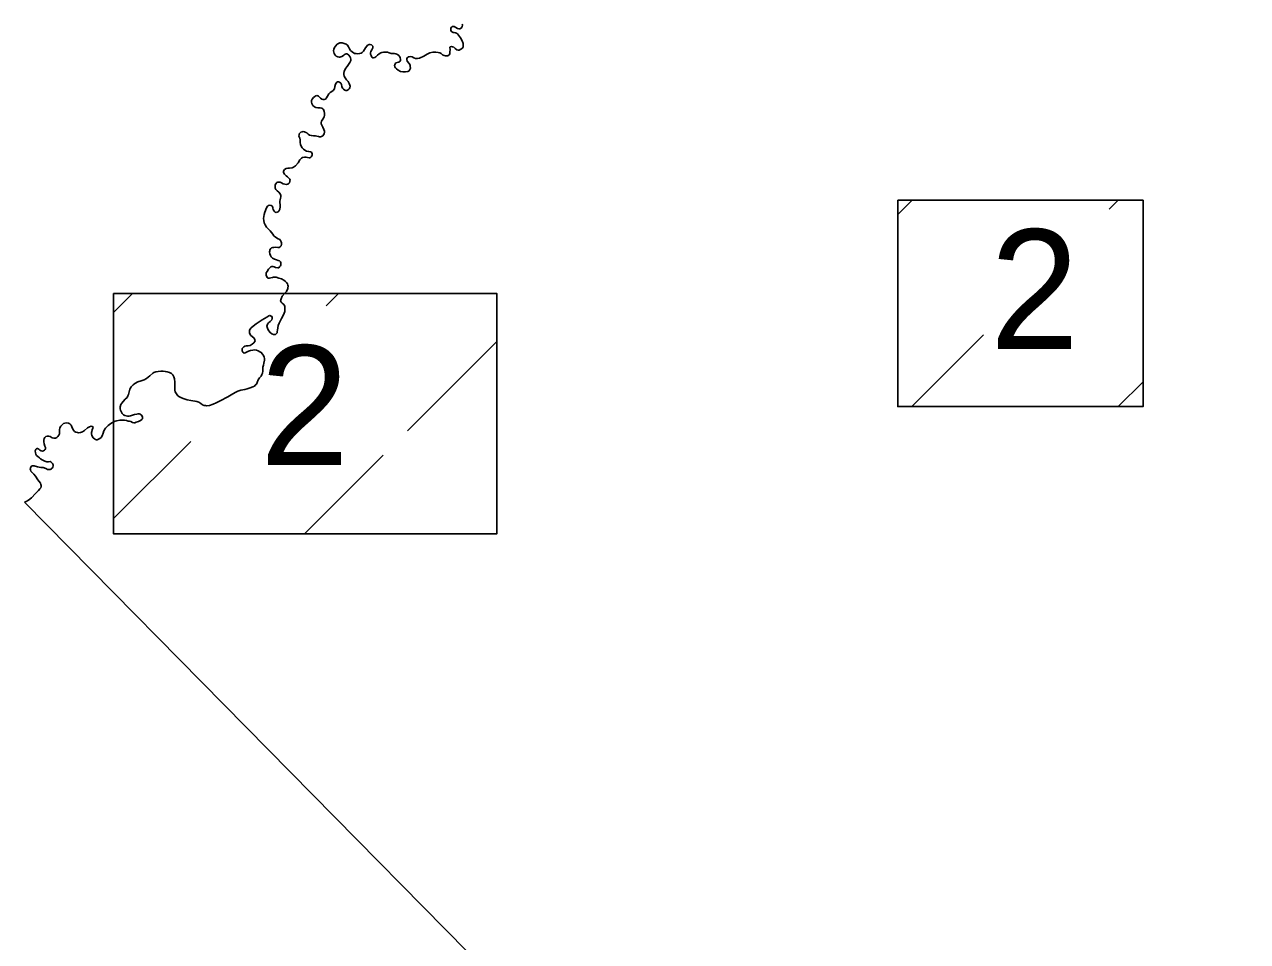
# Model space of a CAD drawing. Extents: x 5197761 to 5514561, y 1890130 to 2080942.
# Drawn here: x 5425144 to 5433533, y 1947152 to 1953439 of the extents above; entities that cross this region are included whole.
import ezdxf

# ---------------------------------------------------------------- set-up
doc = ezdxf.new("R2010")
doc.units = 0
doc.layers.add('Map Preparation Base Sheet Key Label', color=7, linetype='Continuous')
doc.layers.add('Map Preparation Base Sheet Key Shape', color=7, linetype='Continuous')

msp = doc.modelspace()

# ---------------------------------------------------------------- linework, layer by layer
at = {"layer": 'Map Preparation Base Sheet Key Shape'}
for p, q in [((5431134.3, 1952136.1), (5431232, 1952233.7)), ((5432585.3, 1952172.7), (5432646.2, 1952233.7)), ((5425755.1, 1951465.4), (5425884.7, 1951595)), ((5427213.5, 1951509.6), (5427298.9, 1951595)), ((5431231.8, 1950819.3), (5431723.1, 1951310.6)), ((5427771.4, 1950653.2), (5428384, 1951265.8)), ((5432646, 1950819.3), (5432816.7, 1950990)), ((5425755.1, 1950051.2), (5426285, 1950581.1)), ((5427064.8, 1949946.6), (5427605.6, 1950487.4))]:
    msp.add_line(p, q, dxfattribs=at)
for points in [[(5427782.9, 1953171.3), (5427770.2, 1953186.8), (5427766.9, 1953198.1), (5427767.3, 1953206.2), (5427770.6, 1953213.2), (5427776.8, 1953217), (5427783.8, 1953217.5), (5427794.7, 1953218.4), (5427804.5, 1953216.1), (5427815.4, 1953210.4), (5427826.7, 1953206.2), (5427838.9, 1953204.7), (5427854, 1953207.6), (5427882.7, 1953221.2), (5427906.8, 1953234.9), (5427925.6, 1953244.3), (5427945.8, 1953248.6), (5427965.6, 1953248.6), (5427981.2, 1953246.2), (5427992.9, 1953243.4), (5428001.9, 1953239.6), (5428012.7, 1953231.1), (5428022.6, 1953225), (5428031.1, 1953222.7), (5428040, 1953222.7), (5428047.1, 1953224.5), (5428056.5, 1953230.2), (5428060.8, 1953237.7), (5428061.7, 1953248.1), (5428063.6, 1953266.5), (5428061.7, 1953280.2), (5428065, 1953284.4), (5428073, 1953286.8), (5428079.1, 1953285.8), (5428088.6, 1953283), (5428098.5, 1953273.6), (5428109.8, 1953266), (5428118.2, 1953262.7), (5428126.2, 1953262.7), (5428137.5, 1953268.8), (5428148.4, 1953276.9), (5428153.6, 1953286.3), (5428154, 1953297.1), (5428152.6, 1953308.4), (5428147, 1953325.9), (5428134.2, 1953348), (5428122, 1953365.9), (5428113.5, 1953374.4), (5428107.4, 1953379.1), (5428099.9, 1953382.4), (5428092.3, 1953382.9), (5428084.3, 1953382.9), (5428079.6, 1953385.3), (5428074.4, 1953389.5), (5428069.3, 1953398.5), (5428067.8, 1953406.5), (5428068.8, 1953414.5), (5428074, 1953419.2), (5428079.6, 1953423.9), (5428083.9, 1953425.3), (5428091.9, 1953423.9), (5428102.7, 1953417.3), (5428115.4, 1953412.1), (5428125.3, 1953407.9), (5428131.4, 1953409.8), (5428139, 1953414.5), (5428145.1, 1953420.6), (5428147.4, 1953425.3), (5428147.9, 1953432.9), (5428147.4, 1953441.8)], [(5427370.3, 1953227.8), (5427366, 1953231.1), (5427359.9, 1953234.9), (5427355.7, 1953237.3), (5427350, 1953238.2), (5427344.4, 1953235.9), (5427338.3, 1953231.1), (5427331.7, 1953226), (5427322.2, 1953220.3), (5427314.2, 1953216.1), (5427307.6, 1953215.1), (5427302.5, 1953214.6), (5427294.5, 1953216.5), (5427282.7, 1953221.2), (5427274.7, 1953228.8), (5427268.5, 1953239.2), (5427265.7, 1953249.5), (5427263.8, 1953258.5), (5427266.2, 1953269.3), (5427270.9, 1953281.1), (5427277.5, 1953291), (5427289.3, 1953302.8), (5427298.7, 1953308.9), (5427308.1, 1953312.2), (5427314.7, 1953313.6), (5427324.1, 1953312.2), (5427337.3, 1953309.4), (5427351, 1953304.2), (5427359.9, 1953297.1), (5427366, 1953285.3), (5427373.6, 1953272.1), (5427381.1, 1953261.3), (5427392, 1953250.5), (5427408, 1953240.6), (5427418.8, 1953238.7), (5427431, 1953238.2), (5427443.3, 1953238.7), (5427452.7, 1953242), (5427461.2, 1953247.6), (5427468.7, 1953255.6), (5427484.3, 1953278.7), (5427491.8, 1953289.6), (5427497.9, 1953296.2), (5427504, 1953300), (5427509.2, 1953301.4), (5427515.8, 1953301.4), (5427524.3, 1953299.5), (5427530, 1953295.2), (5427533.7, 1953291), (5427534.2, 1953283.9), (5427533.7, 1953277.8), (5427527.1, 1953264.6), (5427520.5, 1953254.2), (5427517.7, 1953244.8), (5427518.7, 1953235.4), (5427522.4, 1953225), (5427527.1, 1953214.6), (5427531.4, 1953210.4), (5427538.9, 1953210.9), (5427546.4, 1953213.2), (5427554.4, 1953217.9), (5427565.3, 1953227.4), (5427578, 1953237.7), (5427588.4, 1953243.9), (5427595.9, 1953247.2), (5427607.7, 1953249.1), (5427619.9, 1953249.1), (5427634.5, 1953248.1), (5427645.8, 1953245.3), (5427658.5, 1953239.2), (5427670.8, 1953238.7), (5427683.5, 1953238.7), (5427692.5, 1953237.7), (5427703.8, 1953232.1), (5427711.8, 1953225.5), (5427719.3, 1953216.1), (5427721.7, 1953209.5), (5427723.5, 1953200.5), (5427723.1, 1953193.4), (5427720.7, 1953188.2), (5427716.5, 1953183.5), (5427709.9, 1953179.3), (5427700.9, 1953178.3), (5427692.5, 1953175.5), (5427687.3, 1953169.4), (5427684.4, 1953162.8), (5427683.5, 1953156.7), (5427685.4, 1953149.1), (5427689.6, 1953142.5), (5427696.2, 1953135), (5427708.5, 1953126), (5427724, 1953117.1), (5427741, 1953113.8), (5427757.4, 1953113.3), (5427774.9, 1953115.2), (5427782.9, 1953120.8), (5427788.5, 1953129.3), (5427791.4, 1953139.2), (5427790.9, 1953150.1), (5427789.5, 1953160), (5427782.9, 1953171.3)], [(5427032.6, 1952693.8), (5427039.6, 1952699.4), (5427049.5, 1952702.7), (5427056.6, 1952704.6), (5427064.1, 1952703.7), (5427070.3, 1952701.3), (5427080.1, 1952695.2), (5427090, 1952685.8), (5427100.4, 1952680.6), (5427112.6, 1952676.8), (5427127.2, 1952676.4), (5427140, 1952674.5), (5427149.4, 1952673.1), (5427160.2, 1952670.2), (5427168.2, 1952668.3), (5427175.3, 1952668.8), (5427181.9, 1952670.7), (5427191.3, 1952675.4), (5427196, 1952681.5), (5427199.8, 1952690), (5427201.7, 1952700.9), (5427202.1, 1952708.4), (5427198.4, 1952718.3), (5427189.9, 1952734.3), (5427183.3, 1952748.5), (5427180.5, 1952758.4), (5427180, 1952766.4), (5427181.9, 1952775.8), (5427191.8, 1952789.5), (5427200.7, 1952805), (5427201.7, 1952814.9), (5427202.1, 1952830.5), (5427199.8, 1952842.3), (5427198.8, 1952849.8), (5427195.5, 1952855.9), (5427190.4, 1952860.7), (5427184.2, 1952864.4), (5427173.4, 1952866.3), (5427157.4, 1952867.3), (5427143.7, 1952869.1), (5427132.9, 1952873.8), (5427121.6, 1952883.7), (5427114.5, 1952896), (5427112.2, 1952906.8), (5427113.6, 1952917.7), (5427117.4, 1952927.6), (5427126.3, 1952938), (5427135.7, 1952946), (5427143.7, 1952949.7), (5427148.9, 1952950.7), (5427156, 1952950.2), (5427161.2, 1952946.4), (5427175.3, 1952934.2), (5427183.3, 1952926.6), (5427192.2, 1952923.3), (5427200.3, 1952923.8), (5427210.1, 1952927.6), (5427216.7, 1952934.7), (5427223.8, 1952946.9), (5427231.8, 1952962.9), (5427240.3, 1952971.9), (5427253, 1952979), (5427261.5, 1952985.6), (5427270.4, 1952997.3), (5427274.2, 1953012.4), (5427277.5, 1953028.9), (5427281.3, 1953037.4), (5427286.4, 1953043.1), (5427291.6, 1953045.9), (5427297.8, 1953045.4), (5427304.8, 1953043.1), (5427313.3, 1953036.9), (5427318, 1953026.1), (5427321.8, 1953012.4), (5427325.5, 1953003), (5427332.6, 1952995.9), (5427340.6, 1952988.9), (5427348.6, 1952986.5), (5427356.2, 1952985.6), (5427364.6, 1952990.3), (5427371.2, 1952996.9), (5427376.4, 1953004.9), (5427379.2, 1953015.3), (5427376.9, 1953023.3), (5427372.6, 1953035.1), (5427363.7, 1953047.3), (5427352.9, 1953059.6), (5427343.4, 1953072.3), (5427336.8, 1953084.5), (5427335.9, 1953094.9), (5427335.4, 1953105.3), (5427336.8, 1953116.6), (5427346.3, 1953137.3), (5427357.1, 1953150.5), (5427367.5, 1953164.7), (5427376.9, 1953178.8), (5427382.1, 1953191.1), (5427383, 1953200), (5427381.1, 1953209.5), (5427376.9, 1953218.9), (5427370.3, 1953227.8)], [(5426838.1, 1952012.7), (5426829.1, 1952023.1), (5426815, 1952038.1), (5426804.1, 1952050.4), (5426794.7, 1952065.5), (5426788.6, 1952079.6), (5426785.8, 1952095.2), (5426784.8, 1952109.3), (5426785.3, 1952122), (5426788.6, 1952135.7), (5426792.4, 1952152.2), (5426804.1, 1952182.8), (5426810.7, 1952192.7), (5426818.3, 1952197.5), (5426828.2, 1952199.3), (5426836.2, 1952197.9), (5426841.4, 1952195.1), (5426847.5, 1952187.1), (5426848.4, 1952179.5), (5426849.8, 1952171.5), (5426856.9, 1952159.3), (5426864, 1952152.2), (5426870.6, 1952150.8), (5426877.6, 1952151.3), (5426884.2, 1952155), (5426889.4, 1952159.7), (5426896, 1952173.4), (5426897.9, 1952187.6), (5426898.8, 1952204.1), (5426895.5, 1952217.2), (5426896.5, 1952228.1), (5426898.8, 1952236.6), (5426901.6, 1952247.9), (5426903.5, 1952257.3), (5426903.5, 1952267.2), (5426899.3, 1952277.6), (5426889.4, 1952288.9), (5426877.6, 1952297.9), (5426868.2, 1952308.2), (5426864.9, 1952317.2), (5426863.5, 1952329), (5426864.9, 1952339.3), (5426868.2, 1952346.4), (5426875.3, 1952354.4), (5426881.9, 1952358.2), (5426888.5, 1952358.2), (5426897.9, 1952356.8), (5426906.3, 1952353.9), (5426918.1, 1952347.3), (5426930.4, 1952343.6), (5426941.7, 1952342.2), (5426948.7, 1952343.1), (5426956.3, 1952346.9), (5426962.9, 1952353.9), (5426965.2, 1952364.8), (5426965.7, 1952371.9), (5426964.3, 1952378.9), (5426958.6, 1952386), (5426948.7, 1952394), (5426938.4, 1952401.6), (5426927.1, 1952412.9), (5426920.5, 1952425.1), (5426920, 1952431.2), (5426922.4, 1952438.3), (5426929, 1952445.4), (5426939.8, 1952451), (5426951.6, 1952453.9), (5426962.9, 1952454.3), (5426980.3, 1952455.3), (5426989.7, 1952460.9), (5427003.4, 1952469.9), (5427020.8, 1952490.6), (5427033.5, 1952511.4), (5427043.4, 1952521.7), (5427051.9, 1952526), (5427066, 1952529.8), (5427074.5, 1952529.8), (5427086.3, 1952526), (5427097.6, 1952523.6), (5427104.6, 1952525), (5427111.7, 1952531.2), (5427116.4, 1952537.3), (5427118.3, 1952543), (5427117.8, 1952551), (5427116.4, 1952558.5), (5427112.6, 1952562.8), (5427106.5, 1952565.6), (5427094.7, 1952567.5), (5427079.2, 1952571.2), (5427066.5, 1952576), (5427057.5, 1952583), (5427049.5, 1952592.4), (5427042, 1952604.2), (5427038.2, 1952617), (5427036.3, 1952629.2), (5427035.9, 1952647.1), (5427033, 1952659.4), (5427026.9, 1952673.5), (5427027.4, 1952683), (5427029.3, 1952689.5), (5427032.6, 1952693.8)], [(5426811.2, 1951356.6), (5426819.2, 1951341), (5426831.9, 1951324.5), (5426841.8, 1951317), (5426851.7, 1951313.7), (5426859.7, 1951313.2), (5426866.8, 1951314.6), (5426872.9, 1951319.8), (5426877.6, 1951324.5), (5426878.6, 1951333), (5426879.5, 1951343.8), (5426881.4, 1951359.4), (5426885.2, 1951374.9), (5426891.3, 1951391.9), (5426907.3, 1951423.5), (5426920, 1951447.5), (5426926.1, 1951460.7), (5426930.4, 1951472), (5426931.3, 1951482.4), (5426929.4, 1951493.7), (5426929.9, 1951499.8), (5426929.9, 1951506.4), (5426927.5, 1951511.6), (5426922.8, 1951518.2), (5426911.5, 1951527.2), (5426904.5, 1951535.7), (5426901.6, 1951544.6), (5426902.1, 1951552.2), (5426904.5, 1951558.3), (5426912, 1951575.3), (5426932.7, 1951599.3), (5426940.7, 1951608.7), (5426945.9, 1951619.1), (5426949.7, 1951627.1), (5426950.6, 1951632.8), (5426952.5, 1951644.1), (5426951.1, 1951652.1), (5426948.7, 1951660.6), (5426942.6, 1951670), (5426931.8, 1951678), (5426922.4, 1951687), (5426906.8, 1951694), (5426888.5, 1951700.6), (5426871, 1951705.8), (5426861.6, 1951705.8), (5426852.2, 1951705.8), (5426844.6, 1951704.4), (5426833.3, 1951701.1), (5426824.4, 1951699.7), (5426814, 1951699.7), (5426808.9, 1951703.9), (5426806.5, 1951710.1), (5426803.2, 1951718.1), (5426802.3, 1951725.6), (5426802.7, 1951735.5), (5426808.4, 1951746.4), (5426817.8, 1951762.4), (5426826.3, 1951771.3), (5426834.8, 1951777), (5426841.4, 1951779.8), (5426848.9, 1951779.8), (5426856.4, 1951777), (5426865.4, 1951772.3), (5426881.9, 1951769.9), (5426888.9, 1951771.3), (5426894.6, 1951776.5), (5426900.2, 1951784.1), (5426902.6, 1951790.7), (5426903.5, 1951796.8), (5426903.5, 1951803.9), (5426901.2, 1951812.4), (5426893.6, 1951818), (5426884.2, 1951821.8), (5426872.4, 1951824.6), (5426858.8, 1951830.3), (5426846.5, 1951836.9), (5426837.6, 1951845.8), (5426831.9, 1951855.7), (5426827.7, 1951866.1), (5426825.3, 1951879.3), (5426826.3, 1951886.8), (5426828.2, 1951894.4), (5426833.3, 1951901.9), (5426839.5, 1951908), (5426847.5, 1951909.9), (5426855.5, 1951910.9), (5426867.7, 1951911.8), (5426881.9, 1951910.9), (5426890.8, 1951910.9), (5426897.9, 1951914.6), (5426904, 1951922.2), (5426906.8, 1951932.1), (5426907.8, 1951941), (5426904.9, 1951949), (5426900.7, 1951957.5), (5426895, 1951964.6), (5426884.7, 1951969.8), (5426866.8, 1951981.1), (5426855, 1951989.6), (5426847, 1952001.4), (5426838.1, 1952012.7)], [(5426178.2, 1950919.6), (5426186.7, 1950906.9), (5426197, 1950893.7), (5426208.8, 1950885.2), (5426222, 1950879.1), (5426238.9, 1950872), (5426259.2, 1950865.9), (5426285.1, 1950861.2), (5426313.4, 1950856.9), (5426327, 1950854.6), (5426340.2, 1950849.8), (5426353.9, 1950839.9), (5426366.6, 1950831.5), (5426376.5, 1950827.7), (5426385.4, 1950825.8), (5426393, 1950824.9), (5426413.6, 1950827.6), (5426439.1, 1950835.7), (5426458.4, 1950844.2), (5426487.6, 1950857.9), (5426539.4, 1950886.1), (5426573.8, 1950906.9), (5426593.1, 1950918.7), (5426608.7, 1950925.3), (5426628.9, 1950932.3), (5426654.8, 1950936.6), (5426672.3, 1950940.8), (5426693, 1950947.4), (5426711.4, 1950954.5), (5426721.7, 1950960.1), (5426727.8, 1950965.8), (5426734.9, 1950973.8), (5426739.9, 1950984.1), (5426748.1, 1951002.1), (5426757.5, 1951016.7), (5426767.9, 1951028.5), (5426773.1, 1951038.4), (5426777.3, 1951048.8), (5426779.6, 1951061.5), (5426780.1, 1951075.2), (5426780.1, 1951089.3), (5426782.9, 1951104.4), (5426787.2, 1951118), (5426791.4, 1951137.4), (5426791, 1951148.2), (5426788.6, 1951159.1), (5426783.4, 1951169.4), (5426777.8, 1951179.8), (5426768.3, 1951190.6), (5426758.9, 1951195.8), (5426747.1, 1951201), (5426734.9, 1951206.2), (5426719.8, 1951207.6), (5426711.4, 1951207.1), (5426695.8, 1951203.8), (5426681.2, 1951199.1), (5426667.1, 1951193), (5426659.1, 1951187.3), (5426652.5, 1951186.4), (5426647.3, 1951186.9), (5426643.1, 1951191.6), (5426636.9, 1951201.9), (5426636.9, 1951210.4), (5426638.3, 1951216.6), (5426643.5, 1951223.6), (5426649.7, 1951228.3), (5426655.3, 1951232.6), (5426664.7, 1951234.9), (5426677.9, 1951235.9), (5426691.6, 1951239.2), (5426706.2, 1951247.7), (5426717.5, 1951256.2), (5426724.5, 1951265.1), (5426726.4, 1951272.2), (5426725, 1951277.8), (5426722.2, 1951284), (5426717.5, 1951290.6), (5426696.8, 1951307.1), (5426689.2, 1951317), (5426687.3, 1951324), (5426687.3, 1951332.5), (5426687.8, 1951341.9), (5426690.6, 1951348.5), (5426698.2, 1951358.4), (5426712.8, 1951371.2), (5426732.5, 1951386.7), (5426775.4, 1951413.6), (5426806, 1951433.4), (5426821.1, 1951441.9), (5426826.7, 1951444.2), (5426832.4, 1951442.3), (5426840.9, 1951437.2), (5426842.8, 1951430.1), (5426843.7, 1951423.5), (5426839.9, 1951414.5), (5426829.6, 1951403.7), (5426818.7, 1951393.8), (5426811.2, 1951383.4), (5426807.9, 1951377.3), (5426806.5, 1951370.7), (5426811.2, 1951356.6)], [(5425541.4, 1950646.7), (5425556, 1950655.6), (5425577.7, 1950673.1), (5425590.4, 1950679.7), (5425602.1, 1950684.4), (5425609.2, 1950683.5), (5425613.9, 1950680.6), (5425614.9, 1950675.4), (5425613.9, 1950670.3), (5425609.2, 1950660.8), (5425605.4, 1950649), (5425603.6, 1950640.6), (5425603.6, 1950631.6), (5425605.9, 1950622.2), (5425615.8, 1950605.7), (5425623.8, 1950597.7), (5425631.3, 1950593.4), (5425637.9, 1950592), (5425644.1, 1950592.5), (5425652.1, 1950596.3), (5425662, 1950601), (5425669.5, 1950608.5), (5425678, 1950619.8), (5425684.1, 1950636.8), (5425689.3, 1950653.3), (5425700.1, 1950670.7), (5425718.5, 1950689.6), (5425735.9, 1950703.7), (5425749.1, 1950710.8), (5425765.6, 1950718.3), (5425776.9, 1950722.1), (5425798.6, 1950725.4), (5425817.4, 1950726.8), (5425830.1, 1950726.3), (5425843.8, 1950723), (5425856.5, 1950719.7), (5425865.4, 1950719.3), (5425873.9, 1950716.4), (5425885.7, 1950711.3), (5425894.6, 1950708.9), (5425902.2, 1950708.4), (5425911.6, 1950711.7), (5425926.2, 1950717.9), (5425939.9, 1950723), (5425948.8, 1950730.1), (5425953, 1950736.2), (5425954.5, 1950741.4), (5425954, 1950746.1), (5425951.2, 1950753.2), (5425946.9, 1950759.8), (5425938.4, 1950767.4), (5425930.9, 1950770.2), (5425923.8, 1950770.2), (5425914.4, 1950768.3), (5425898.4, 1950765.5), (5425885.2, 1950761.2), (5425871.6, 1950756), (5425861.7, 1950752.7), (5425850.4, 1950754.6), (5425833.9, 1950758.4), (5425823.5, 1950763.6), (5425814.6, 1950771.1), (5425807, 1950784.8), (5425802.3, 1950795.6), (5425801.4, 1950805.1), (5425801.4, 1950816.8), (5425805.6, 1950833.3), (5425811.3, 1950842.8), (5425821.2, 1950854.1), (5425835.8, 1950869.2), (5425848.9, 1950882.4), (5425853.2, 1950892.3), (5425858.8, 1950902.6), (5425862.1, 1950920.1), (5425866.8, 1950938), (5425877.2, 1950954.5), (5425889, 1950969.1), (5425900.3, 1950978.1), (5425922.9, 1950989.4), (5425945.5, 1950996), (5425965.8, 1951003), (5425982.2, 1951012.9), (5426003.9, 1951029.4), (5426023.7, 1951047.8), (5426031.7, 1951053.5), (5426044.9, 1951057.2), (5426061.4, 1951059.6), (5426079.7, 1951061.5), (5426096.2, 1951061.5), (5426110.4, 1951061), (5426123.1, 1951058.2), (5426140, 1951052.5), (5426151.8, 1951047.3), (5426162.2, 1951037), (5426167.8, 1951024.2), (5426173, 1951009.2), (5426174.9, 1950987.5), (5426176.3, 1950970), (5426174.9, 1950946.5), (5426175.4, 1950932.3), (5426178.2, 1950919.6)], [(5425144.3, 1950163.1), (5425156.1, 1950167.8), (5425171.7, 1950177.2), (5425191.9, 1950193.2), (5425221.1, 1950223.9), (5425240.9, 1950244.6), (5425249.8, 1950255.9), (5425255.5, 1950263.5), (5425258.3, 1950270.5), (5425258.8, 1950279), (5425256.9, 1950286.1), (5425253.6, 1950295.5), (5425236.6, 1950317.2), (5425220.2, 1950342.2), (5425209.3, 1950355.4), (5425193.8, 1950369.1), (5425188.6, 1950377.1), (5425185.3, 1950385.1), (5425183.4, 1950392.6), (5425184.8, 1950398.8), (5425187.2, 1950403.9), (5425193.3, 1950410.1), (5425198, 1950412.9), (5425209.8, 1950412.4), (5425234.3, 1950406.3), (5425257.4, 1950401.1), (5425271.5, 1950402.1), (5425280.5, 1950400.6), (5425295.1, 1950391.7), (5425302.6, 1950388.4), (5425313, 1950387.4), (5425321, 1950388.4), (5425329.4, 1950392.6), (5425334.6, 1950397.8), (5425337.9, 1950403.9), (5425340.7, 1950412.9), (5425340.3, 1950420.4), (5425336, 1950429.4), (5425330.8, 1950435), (5425324.7, 1950440.2), (5425319.5, 1950442.6), (5425310.1, 1950441.2), (5425296.9, 1950441.6), (5425284.2, 1950444.9), (5425265.9, 1950453.9), (5425254.5, 1950461.9), (5425247, 1950469), (5425236.2, 1950477), (5425226.8, 1950485), (5425222, 1950494), (5425219.7, 1950503.4), (5425218.8, 1950515.7), (5425222.5, 1950524.1), (5425225.8, 1950530.3), (5425229.6, 1950532.1), (5425233.8, 1950531.7), (5425242.8, 1950527), (5425249.8, 1950520.8), (5425258.8, 1950517.1), (5425267.7, 1950514.7), (5425274.8, 1950516.1), (5425281.4, 1950519.9), (5425286.1, 1950525.1), (5425288.5, 1950530.3), (5425287.5, 1950537.8), (5425284.2, 1950548.6), (5425280, 1950563.3), (5425276.7, 1950578.8), (5425277.2, 1950590.1), (5425280, 1950601.4), (5425283.7, 1950608), (5425290.3, 1950613.7), (5425300.2, 1950617.5), (5425310.1, 1950617.5), (5425321.4, 1950613.2), (5425333.7, 1950605.7), (5425345, 1950603.3), (5425356.8, 1950603.8), (5425366.2, 1950608), (5425373.7, 1950614.2), (5425380.3, 1950622.6), (5425383.6, 1950633), (5425383.6, 1950659.4), (5425387.8, 1950673.1), (5425394, 1950685.3), (5425402, 1950695.2), (5425412.3, 1950702.3), (5425421.8, 1950706.6), (5425433.5, 1950707.5), (5425446.7, 1950706.1), (5425456.6, 1950701.4), (5425464.1, 1950692.9), (5425468.4, 1950680.2), (5425475.4, 1950665.5), (5425480.6, 1950656.6), (5425488.6, 1950649), (5425497.6, 1950643.4), (5425507.5, 1950640.6), (5425515.5, 1950640.1), (5425527.7, 1950641), (5425541.4, 1950646.7)], [(5433533.3, 1941674), (5432643, 1942578.4), (5432458.6, 1942765.7), (5432274.2, 1942947.4), (5430595.1, 1944654.2), (5430105.8, 1945148.1), (5429424.3, 1945835.6), (5428487, 1946773.5), (5425144.3, 1950163.1)]]:
    msp.add_lwpolyline(points, dxfattribs=at)
for points in [[(5431134.3, 1952233.7), (5432816.7, 1952233.7), (5432816.7, 1950819.3), (5431134.3, 1950819.3)], [(5425755.1, 1951595), (5428384, 1951595), (5428384, 1949946.6), (5425755.1, 1949946.6)]]:
    msp.add_lwpolyline(points, close=True, dxfattribs=at)

# ---------------------------------------------------------------- texts
at = {"layer": 'Map Preparation Base Sheet Key Label'}
for p in [(5431767.1, 1951213.7), (5426760.1, 1950417.9)]:
    msp.add_text('2', height=820.2, dxfattribs=at).set_placement(p)

doc.saveas('drawing.dxf')
